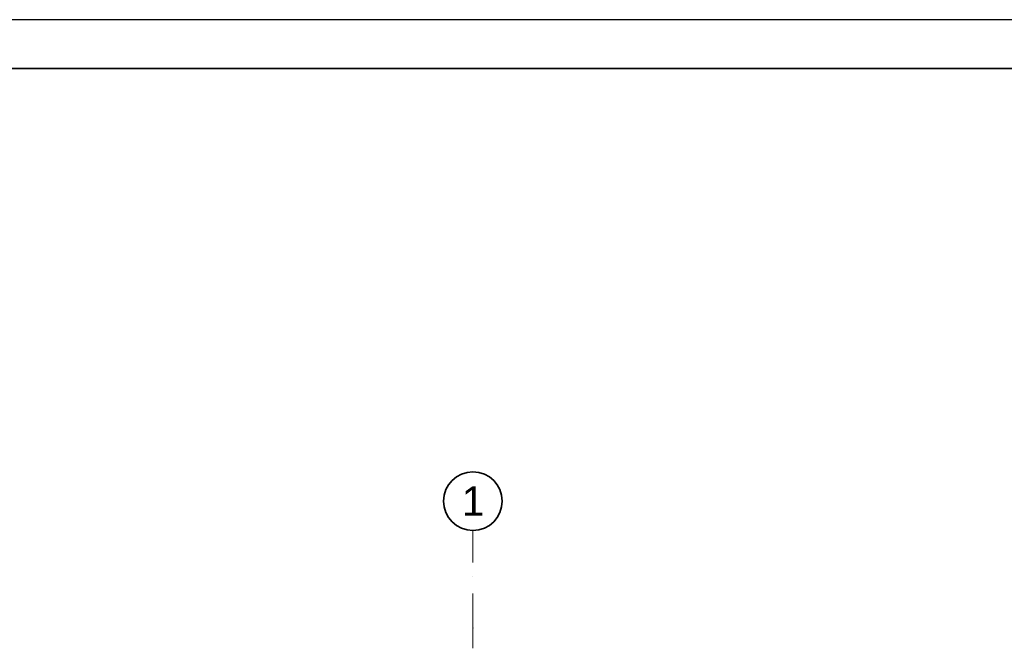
# Model space of a CAD drawing. Header units: millimetres. Extents: x -1465 to 393277, y -3788 to 454312.
# Tile 943 of 958: x 346933 to 357013, y 447939 to 454312. Entities that reach past the tile are written whole.
import ezdxf

# ---------------------------------------------------------------- set-up
doc = ezdxf.new("R2010")
doc.units = ezdxf.units.MM
doc.linetypes.add('Kropki i Kreski', pattern=[6.702778, 3.527778, -1.763889, 0, -1.411111])
doc.layers.add('CP_FRREF', color=251, linetype='Continuous', lineweight=35)
doc.layers.add('CP_LINENORM', color=253, linetype='Continuous')
doc.layers.add('Konstrukcja - Siatka mod', color=8, linetype='Continuous')
doc.styles.add('STYL_AUTOMATYCZNY_1', font='ARIALN.TTF')

msp = doc.modelspace()

# ---------------------------------------------------------------- linework, layer by layer
at = {"layer": 'CP_FRREF'}
msp.add_line((392777, 453812), (339777, 453812), dxfattribs=at)
at = {"layer": 'CP_LINENORM', "linetype": 'Continuous'}
msp.add_line((393277, 454312), (338277, 454312), dxfattribs=at)
at = {"layer": 'Konstrukcja - Siatka mod', "color": 8, "linetype": 'Kropki i Kreski', "lineweight": 13, "ltscale": 100}
for p, q in [((351573, 448085), (351573, 449085)), ((351573, 431120), (351573, 448085))]:
    msp.add_line(p, q, dxfattribs=at)
at = {"layer": 'Konstrukcja - Siatka mod', "color": 8, "linetype": 'Continuous', "lineweight": 35, "ltscale": 100}
msp.add_circle((351573, 449385), 300, dxfattribs=at)
at = {"layer": 'Konstrukcja - Siatka mod', "color": 8, "linetype": 'Kropki i Kreski', "lineweight": 13, "ltscale": 100}
msp.add_point((351573, 448085), dxfattribs=at)
msp.add_point((351573, 448085), dxfattribs=at)

# ---------------------------------------------------------------- texts
at = {"layer": 'Konstrukcja - Siatka mod', "color": 8, "linetype": 'Continuous', "lineweight": 13, "insert": (351458, 449535), "char_height": 300, "attachment_point": 1, "style": 'STYL_AUTOMATYCZNY_1'}
msp.add_mtext('\\A1;{\\pql;\\pt0;\\fArial|b0|i0|c238|p0;\\W1.000000;1}', dxfattribs=at)

doc.saveas('drawing.dxf')
